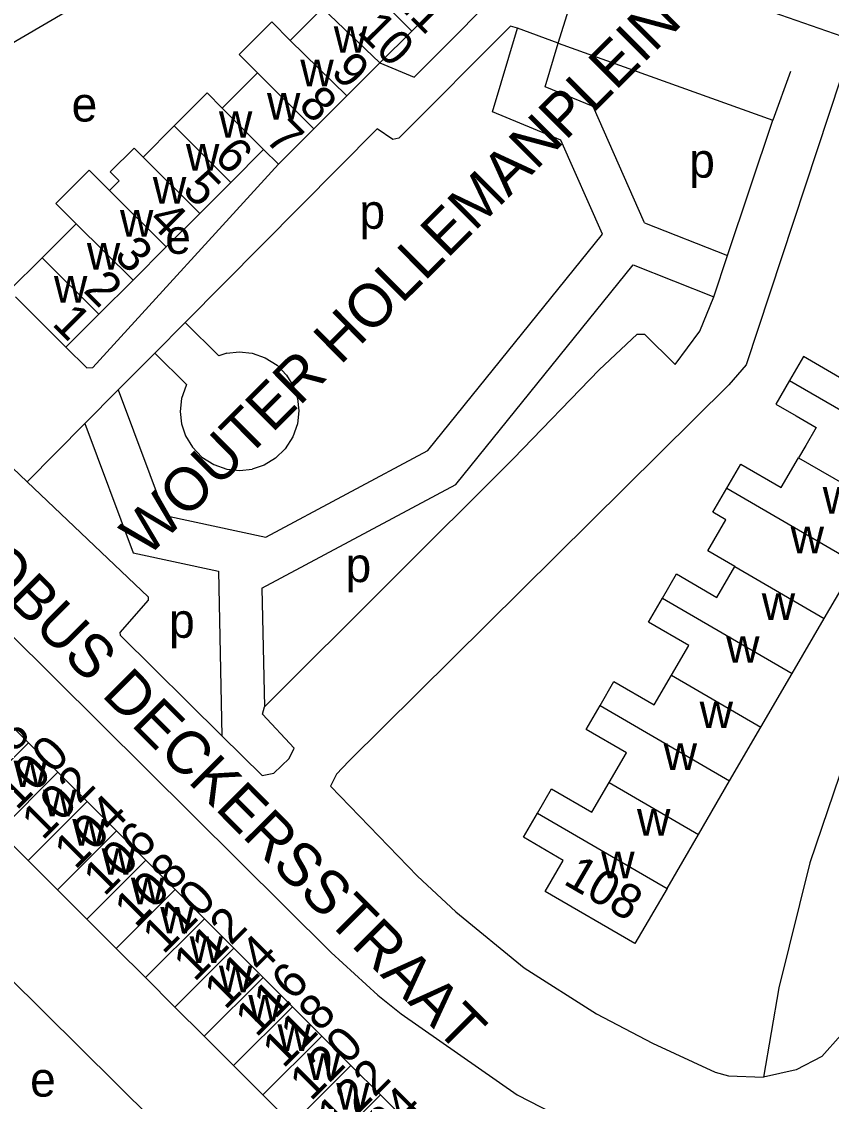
# Model space of a CAD drawing. Extents: x 159261 to 160849, y 382514 to 384534.
# Drawn here: x 160261.9 to 160355.7, y 383170.7 to 383295.6 of the extents above; entities that cross this region are included whole.
import ezdxf

# ---------------------------------------------------------------- set-up
doc = ezdxf.new("R2010")
doc.units = 0
for name, color, linetype in [('BLT_Basislijn', 7, 'Continuous'), ('BLT_Bebouwing', 7, 'Continuous'), ('BLT_Centroide', 7, 'Continuous'), ('BLT_Huisnummer', 7, 'Continuous'), ('BLT_Huisnummer_ tussenligend', 7, 'Continuous'), ('BLT_Huisnummer_reeks', 7, 'Continuous'), ('BLT_Onderverdeling_panden', 7, 'Continuous'), ('BLT_Straatnaam', 7, 'Continuous')]:
    doc.layers.add(name, color=color, linetype=linetype)

msp = doc.modelspace()

# ---------------------------------------------------------------- linework, layer by layer
at = {"layer": 'BLT_Basislijn'}
for p, q in [((160324.02, 383293.13), (160329.78, 383311.57)), ((160324.02, 383293.13), (160319.33, 383294.87)), ((160324.02, 383293.13), (160348.9, 383284.24)), ((160350.93, 383289.86), (160348.9, 383284.24)), ((160343.62, 383268.55), (160348.9, 383284.24)), ((160334.04, 383272.33), (160343.62, 383268.55)), ((160280.87, 383260.83), (160284.77, 383256.96)), ((160277.35, 383257.28), (160281.02, 383253.63)), ((160250.91, 383253.49), (160262.55, 383242.38)), ((160273.12, 383253.02), (160269.24, 383249.11)), ((160269.24, 383249.11), (160262.55, 383242.38)), ((160284.71, 383232.03), (160285.1, 383213)), ((160289.75, 383230.07), (160290.03, 383216.34))]:
    msp.add_line(p, q, dxfattribs=at)
for points in [[(160304.12, 383318.81), (160303.77, 383318.26), (160253.18, 383288.68)], [(160346.22, 383306.67), (160343.57, 383298.62), (160357.75, 383293.62), (160358.12, 383293.16), (160345.81, 383255.92), (160343.79, 383253.59), (160299.81, 383210.07), (160298.37, 383208.54), (160297.67, 383207.17), (160307.76, 383196.76), (160312.17, 383192.63), (160320.09, 383186.16), (160328.46, 383180.84), (160334.97, 383177.44), (160342.22, 383174.09), (160343.74, 383173.64), (160347.8, 383173.48)], [(160303.4, 383290.85), (160307.35, 383289.19), (160319.7, 383301.63)], [(160412.37, 383297.88), (160399.61, 383283.34), (160385.72, 383265.78), (160373.36, 383245.57), (160365.56, 383230.35), (160357.3, 383210.46), (160353.18, 383198.31), (160349.56, 383183.84), (160347.8, 383173.48)], [(160422.58, 383296.25), (160418.15, 383292.38), (160406.69, 383280.59), (160393.26, 383264.28), (160381.77, 383247.46), (160377.4, 383239.36), (160367.53, 383217.39), (160362.84, 383202.11), (160360.83, 383194.38), (160358.71, 383182.11), (160358.07, 383180.46), (160356.76, 383178.35), (160354.57, 383175.9), (160351.57, 383174.34), (160347.8, 383173.48)], [(160319.33, 383294.87), (160318.53, 383295.1), (160305.61, 383282.14), (160304.9, 383281.99), (160303.09, 383283.21), (160280.87, 383260.83)], [(160329.15, 383271.02), (160324.34, 383281.93), (160316.44, 383285.18), (160319.33, 383294.87)], [(160334.04, 383272.33), (160328.1, 383285.79), (160322.52, 383288.08), (160324.02, 383293.13)], [(160267.03, 383257.95), (160269.46, 383255.57), (160270.18, 383255.61), (160291.65, 383279.12)], [(160273.12, 383253.02), (160278.55, 383238.47), (160290.19, 383235.97), (160308.94, 383246), (160329.15, 383271.02)], [(160342.07, 383263.79), (160343.62, 383268.55)], [(160289.75, 383230.07), (160312.19, 383242.07), (160332.72, 383267.48), (160342.07, 383263.79)], [(160290.03, 383216.34), (160318.87, 383245.08), (160328.78, 383255.35), (160333.17, 383259.48), (160334.03, 383259.48), (160337.57, 383255.97), (160340.44, 383259.81), (160342.07, 383263.79)], [(160280.87, 383260.83), (160277.35, 383257.28)], [(160277.35, 383257.28), (160273.12, 383253.02)], [(160285.67, 383257.25), (160287.1, 383257.42), (160288.62, 383257.26), (160290.13, 383256.73), (160291.5, 383255.86), (160292.6, 383254.71), (160293.39, 383253.4), (160293.85, 383252.03), (160294.01, 383250.6), (160293.85, 383249.08), (160293.33, 383247.57), (160292.45, 383246.2), (160291.31, 383245.1), (160289.99, 383244.31), (160288.63, 383243.85)], [(160285.67, 383257.25), (160287.1, 383257.42), (160288.62, 383257.26), (160290.13, 383256.73), (160291.5, 383255.86), (160292.6, 383254.71), (160293.39, 383253.4), (160293.85, 383252.03), (160294.01, 383250.6), (160293.85, 383249.08), (160293.33, 383247.57), (160292.45, 383246.2), (160291.31, 383245.1), (160289.99, 383244.31), (160288.63, 383243.85)], [(160285.67, 383257.25), (160284.77, 383256.96)], [(160281.02, 383253.63), (160280.97, 383253.54), (160280.44, 383252.03), (160280.28, 383250.5), (160280.45, 383249.07), (160280.9, 383247.71), (160281.69, 383246.39), (160282.8, 383245.25), (160284.16, 383244.37), (160285.67, 383243.85), (160287.2, 383243.69), (160288.63, 383243.85)], [(160269.24, 383249.11), (160274.83, 383234.15), (160284.71, 383232.03)], [(160262.55, 383242.38), (160276.56, 383229.08), (160276.56, 383228.7), (160273.28, 383224.94), (160273.33, 383224.62), (160285.1, 383213)], [(160232.88, 383210.68), (160232.16, 383211.37), (160228.59, 383214.89), (160237.6, 383223.81), (160244.03, 383230.11), (160249.64, 383235.64), (160297.74, 383187.93), (160303.17, 383183), (160305.86, 383180.84), (160319.29, 383171.45), (160327.62, 383167.15), (160337.92, 383162.53), (160339.03, 383161.72)], [(160285.1, 383213), (160289.78, 383208.38), (160291.13, 383208.66), (160292.9, 383210.36), (160293.48, 383211.58), (160289.82, 383215.5), (160290.03, 383216.34)], [(160281.34, 383164.4), (160243.47, 383201.85), (160241.76, 383202.05), (160232.88, 383210.68)]]:
    msp.add_lwpolyline(points, dxfattribs=at)
at = {"layer": 'BLT_Bebouwing'}
for p, q in [((160310.96, 383298.39), (160307.09, 383294.54)), ((160293.01, 383293.46), (160296.74, 383297.18)), ((160307.09, 383294.54), (160303.4, 383290.85)), ((160303.4, 383290.85), (160299.58, 383287.03)), ((160285.15, 383285.62), (160289.23, 383289.69)), ((160279.59, 383283.56), (160283.4, 383287.38)), ((160285.15, 383285.62), (160283.4, 383287.38)), ((160299.58, 383287.03), (160295.75, 383283.21)), ((160275.98, 383279.96), (160279.59, 383283.56)), ((160295.75, 383283.21), (160291.65, 383279.12)), ((160289.94, 383280.82), (160286.13, 383277.01)), ((160291.65, 383279.12), (160289.94, 383280.82)), ((160286.13, 383277.01), (160282.54, 383273.43)), ((160282.54, 383273.43), (160278.67, 383269.56)), ((160264.31, 383268.31), (160268.25, 383272.24)), ((160278.67, 383269.56), (160274.82, 383265.72)), ((160260.49, 383264.5), (160264.31, 383268.31)), ((160274.82, 383265.72), (160270.85, 383261.76)), ((160267.03, 383257.95), (160261.21, 383263.78)), ((160270.85, 383261.76), (160267.03, 383257.95)), ((160354.82, 383226.57), (160358.53, 383232.93)), ((160351.12, 383220.2), (160354.82, 383226.57)), ((160347.49, 383213.98), (160351.12, 383220.2)), ((160262.71, 383212.18), (160259.32, 383215.58)), ((160343.88, 383207.78), (160347.49, 383213.98)), ((160266.11, 383208.79), (160262.71, 383212.18)), ((160269.5, 383205.4), (160266.11, 383208.79)), ((160340.27, 383201.56), (160343.88, 383207.78)), ((160272.9, 383202), (160269.5, 383205.4)), ((160259.29, 383201.97), (160262.69, 383198.58)), ((160276.29, 383198.61), (160272.9, 383202)), ((160336.64, 383195.32), (160340.27, 383201.56)), ((160262.69, 383198.58), (160266.08, 383195.18)), ((160279.69, 383195.22), (160276.29, 383198.61)), ((160266.08, 383195.18), (160269.48, 383191.79)), ((160283.08, 383191.82), (160279.69, 383195.22)), ((160269.48, 383191.79), (160272.87, 383188.4)), ((160286.48, 383188.43), (160283.08, 383191.82)), ((160272.87, 383188.4), (160276.27, 383185.01)), ((160289.87, 383185.04), (160286.48, 383188.43)), ((160276.27, 383185.01), (160279.66, 383181.61)), ((160293.27, 383181.64), (160289.87, 383185.04)), ((160279.66, 383181.61), (160283.06, 383178.22)), ((160296.66, 383178.25), (160293.27, 383181.64)), ((160283.06, 383178.22), (160286.45, 383174.83)), ((160300.05, 383174.85), (160296.66, 383178.25)), ((160286.45, 383174.83), (160289.85, 383171.43)), ((160303.45, 383171.46), (160300.05, 383174.85)), ((160289.85, 383171.43), (160293.24, 383168.04)), ((160306.84, 383168.07), (160303.45, 383171.46))]:
    msp.add_line(p, q, dxfattribs=at)
for points in [[(160289.23, 383289.69), (160287.11, 383291.81), (160290.89, 383295.59), (160293.01, 383293.46)], [(160272.11, 383276.1), (160273.21, 383277.2), (160272.18, 383278.23), (160274.94, 383280.99), (160275.98, 383279.96)], [(160268.25, 383272.24), (160265.88, 383274.59), (160269.75, 383278.45), (160272.11, 383276.1)], [(160359.09, 383257.63), (160357.08, 383254.18), (160352.44, 383256.88), (160350.83, 383254.12)], [(160350.83, 383254.12), (160349.23, 383251.36), (160351.57, 383250), (160353.89, 383248.65), (160352.69, 383246.6), (160351.86, 383245.17)], [(160343.54, 383241.65), (160345.16, 383244.44), (160349.85, 383241.71), (160351.86, 383245.17)], [(160344.49, 383232.58), (160341.35, 383234.41), (160343.44, 383237.99), (160341.92, 383238.87), (160343.54, 383241.65)], [(160336.13, 383228.93), (160337.75, 383231.72), (160342.41, 383229.01), (160344.49, 383232.58)], [(160337.15, 383220), (160339.15, 383223.43), (160334.5, 383226.13), (160336.13, 383228.93)], [(160328.88, 383216.51), (160330.49, 383219.29), (160335.15, 383216.57), (160337.15, 383220)], [(160329.92, 383207.58), (160331.93, 383211.02), (160327.26, 383213.74), (160328.88, 383216.51)], [(160321.63, 383204.05), (160323.26, 383206.85), (160327.92, 383204.14), (160329.92, 383207.58)], [(160336.64, 383195.32), (160332.92, 383188.94), (160322.53, 383194.99), (160324.61, 383198.58), (160320.01, 383201.26), (160321.63, 383204.05)]]:
    msp.add_lwpolyline(points, dxfattribs=at)
at = {"layer": 'BLT_Onderverdeling_panden'}
for p, q in [((160307.09, 383294.54), (160300.6, 383301.04)), ((160303.4, 383290.85), (160296.74, 383297.18)), ((160299.58, 383287.03), (160293.01, 383293.46)), ((160295.75, 383283.21), (160289.23, 383289.69)), ((160289.94, 383280.82), (160285.15, 383285.62)), ((160286.13, 383277.01), (160279.59, 383283.56)), ((160282.54, 383273.43), (160275.98, 383279.96)), ((160278.67, 383269.56), (160272.11, 383276.1)), ((160274.82, 383265.72), (160268.25, 383272.24)), ((160270.85, 383261.76), (160264.31, 383268.31)), ((160350.83, 383254.12), (160365.79, 383245.42)), ((160351.86, 383245.17), (160362.18, 383239.16)), ((160343.54, 383241.65), (160358.53, 383232.93)), ((160344.49, 383232.58), (160354.82, 383226.57)), ((160336.13, 383228.93), (160351.12, 383220.2)), ((160337.15, 383220), (160347.49, 383213.98)), ((160328.88, 383216.51), (160343.88, 383207.78)), ((160255.9, 383205.37), (160262.71, 383212.18)), ((160259.29, 383201.97), (160266.11, 383208.79)), ((160329.92, 383207.58), (160340.27, 383201.56)), ((160262.69, 383198.58), (160269.5, 383205.4)), ((160321.63, 383204.05), (160336.64, 383195.32)), ((160266.08, 383195.18), (160272.9, 383202)), ((160269.48, 383191.79), (160276.29, 383198.61)), ((160272.87, 383188.4), (160279.69, 383195.22)), ((160276.27, 383185.01), (160283.08, 383191.82)), ((160279.66, 383181.61), (160286.48, 383188.43)), ((160283.06, 383178.22), (160289.87, 383185.04)), ((160286.45, 383174.83), (160293.27, 383181.64)), ((160289.85, 383171.43), (160296.66, 383178.25)), ((160293.24, 383168.04), (160300.05, 383174.85)), ((160296.64, 383164.65), (160303.45, 383171.46))]:
    msp.add_line(p, q, dxfattribs=at)

# ---------------------------------------------------------------- texts
at = {"layer": 'BLT_Centroide'}
for s, p in [('w', (160298.06, 383292.02)), ('w', (160294.19, 383288.14)), ('w', (160290.33, 383284.3)), ('e', (160267.71, 383284.07)), ('w', (160284.77, 383282.19)), ('w', (160280.95, 383278.38)), ('p', (160339.2, 383277.57)), ('w', (160277.12, 383274.56)), ('p', (160301.03, 383271.66)), ('w', (160273.31, 383270.75)), ('e', (160278.55, 383268.76)), ('w', (160269.48, 383266.94)), ('w', (160265.67, 383263.12)), ('w', (160354.66, 383238.69)), ('w', (160350.94, 383234.12)), ('p', (160299.42, 383230.78)), ('w', (160347.6, 383226.41)), ('p', (160278.99, 383224.33)), ('w', (160343.48, 383221.44)), ('w', (160340.41, 383213.88)), ('w', (160336.24, 383209.03)), ('w', (160261, 383207.06)), ('w', (160264.41, 383203.69)), ('w', (160333.16, 383201.44)), ('w', (160267.8, 383200.28)), ('w', (160271.19, 383196.91)), ('w', (160329.01, 383196.5)), ('w', (160274.58, 383193.5)), ('w', (160277.98, 383190.12)), ('w', (160281.38, 383186.72)), ('w', (160284.77, 383183.31)), ('w', (160288.16, 383179.94)), ('w', (160291.55, 383176.53)), ('w', (160294.95, 383173.16)), ('e', (160262.91, 383171.24)), ('w', (160298.34, 383169.75))]:
    msp.add_text(s, height=4, dxfattribs=at).set_placement(p)
at = {"layer": 'BLT_Huisnummer'}
for s, rotation, p in [('11', 314.9603, (160304.61, 383298.23)), ('10', 314.9595, (160300.66, 383294.39)), ('9', 314.9603, (160297.59, 383289.68)), ('8', 314.9515, (160293.83, 383285.79)), ('7', 314.9603, (160289.97, 383281.93)), ('6', 314.9562, (160284.06, 383279.85)), ('5', 314.9562, (160280.4, 383276.03)), ('4', 314.9606, (160276.44, 383272.5)), ('3', 314.9562, (160272.5, 383268.4)), ('2', 314.9562, (160268.96, 383264.45)), ('1', 314.9562, (160265.33, 383260.58)), ('98', 45.0126, (160258.91, 383208.81)), ('102', 45.0084, (160264.37, 383200.81)), ('106', 45.0126, (160271.51, 383194.31)), ('110', 45.0084, (160278.34, 383187.62)), ('114', 45.0084, (160285.49, 383181.2)), ('118', 45.005, (160292.22, 383174.42)), ('122', 45.0126, (160298.56, 383166.86))]:
    msp.add_text(s, height=4, rotation=rotation, dxfattribs=at).set_placement(p)
at = {"layer": 'BLT_Huisnummer_ tussenligend'}
for s, rotation, p in [('100', 45.0126, (160261.36, 383204.27)), ('104', 45.0084, (160268.15, 383197.41)), ('108', 45.0126, (160275.11, 383190.72)), ('112', 45.0084, (160281.94, 383184.44)), ('116', 45.0084, (160289.09, 383178.01)), ('120', 45.005, (160295.4, 383170.62)), ('124', 45.0126, (160302.14, 383163.65))]:
    msp.add_text(s, height=4, rotation=rotation, dxfattribs=at).set_placement(p)
at = {"layer": 'BLT_Huisnummer_reeks'}
msp.add_text('108', height=4, rotation=329.7997, dxfattribs=at).set_placement((160324.5, 383195.93))
at = {"layer": 'BLT_Straatnaam'}
for s, rotation, p in [('WOUTER HOLLEMANPLEIN', 44.9045, (160276.46, 383233.52)), ('JACOBUS DECKERSSTRAAT', 314.9455, (160247.46, 383241.33)), ('JACOBUS DECKERSSTRAAT', 314.9455, (160195.27, 383195.5))]:
    msp.add_text(s, height=5, rotation=rotation, dxfattribs=at).set_placement(p)

doc.saveas('drawing.dxf')
